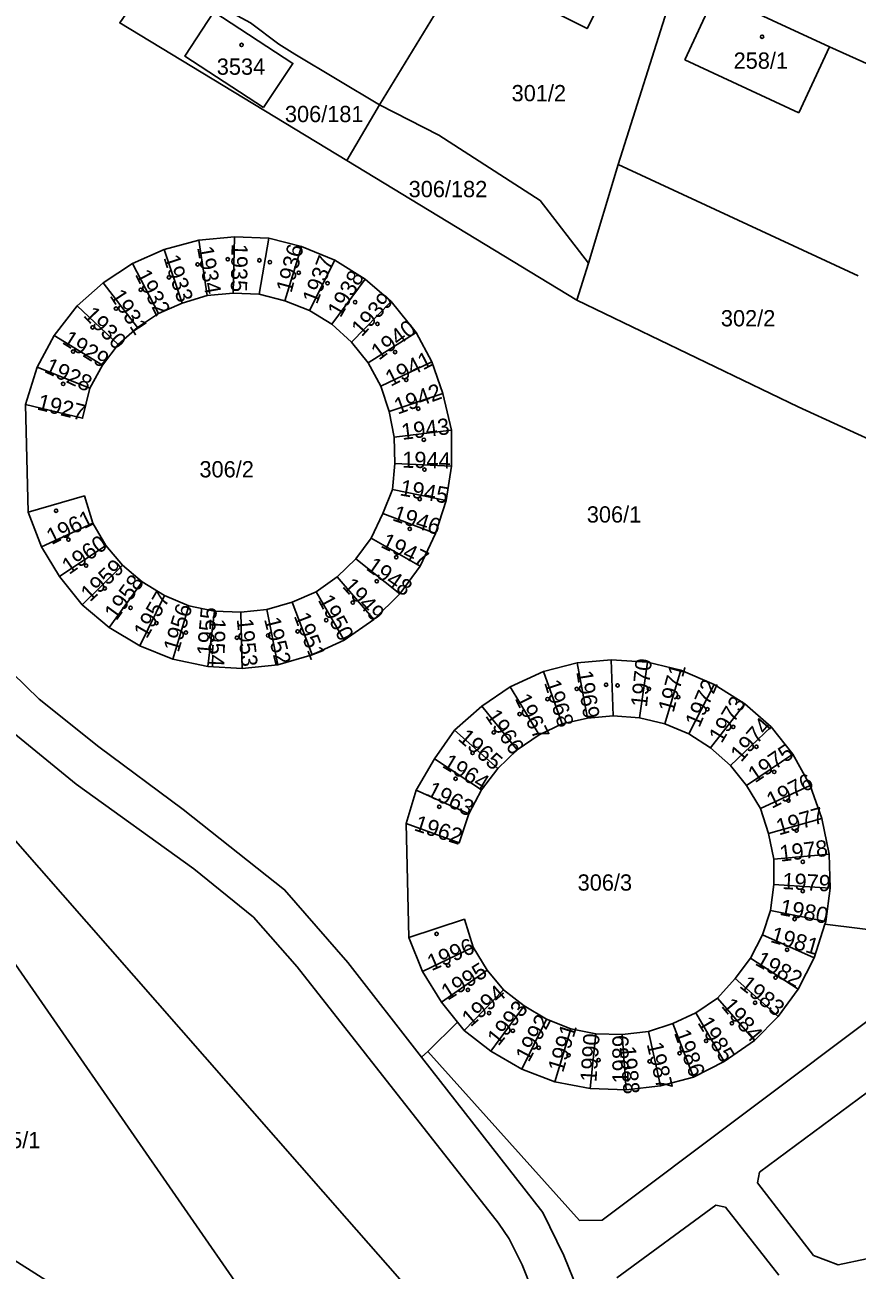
# Model space of a CAD drawing. Extents: x -679220 to -673243, y -1075091 to -1066557.
# Drawn here: x -676333.5 to -676246.6, y -1072425.2 to -1072295.1 of the extents above; entities that cross this region are included whole.
import ezdxf

# ---------------------------------------------------------------- set-up
doc = ezdxf.new("R2010")
doc.units = 0
for name, color, linetype in [('Hranice parcel', 7, 'Continuous'), ('Parcelní čísla', 7, 'Continuous'), ('Vnitřní kresba', 7, 'Continuous'), ('Značky budov', 7, 'Continuous')]:
    doc.layers.add(name, color=color, linetype=linetype)

msp = doc.modelspace()

# ---------------------------------------------------------------- linework, layer by layer
at = {"layer": 'Hranice parcel'}
for p, q in [((-676296.48, -1072303.48), (-676279.94, -1072276.36)), ((-676265.34, -1072290.05), (-676271.52, -1072309.71)), ((-676299.9, -1072309.29), (-676296.48, -1072303.48)), ((-676275.84, -1072323.88), (-676299.9, -1072309.29)), ((-676271.52, -1072309.71), (-676274.64, -1072320.01)), ((-676271.52, -1072309.71), (-676246.44, -1072321.34)), ((-676318.98, -1072318.61), (-676315.36, -1072317.62)), ((-676315.36, -1072317.62), (-676311.63, -1072317.26)), ((-676314.48, -1072323.42), (-676315.36, -1072317.62)), ((-676311.78, -1072323.16), (-676311.63, -1072317.26)), ((-676311.63, -1072317.26), (-676308.03, -1072317.42)), ((-676309.05, -1072323.25), (-676308.03, -1072317.42)), ((-676308.03, -1072317.42), (-676304.61, -1072318.29)), ((-676306.38, -1072323.96), (-676304.61, -1072318.29)), ((-676304.61, -1072318.29), (-676301.15, -1072319.7)), ((-676322.27, -1072320.05), (-676318.98, -1072318.61)), ((-676317.08, -1072324.2), (-676318.98, -1072318.61)), ((-676303.8, -1072324.98), (-676301.15, -1072319.7)), ((-676301.15, -1072319.7), (-676297.97, -1072321.71)), ((-676325.36, -1072322.08), (-676322.27, -1072320.05)), ((-676319.56, -1072325.3), (-676322.27, -1072320.05)), ((-676274.64, -1072320.01), (-676275.84, -1072323.88)), ((-676328.06, -1072324.5), (-676325.36, -1072322.08)), ((-676321.78, -1072326.75), (-676325.36, -1072322.08)), ((-676301.46, -1072326.41), (-676297.97, -1072321.71)), ((-676297.97, -1072321.71), (-676295.25, -1072324.04)), ((-676317.08, -1072324.2), (-676314.48, -1072323.42)), ((-676314.48, -1072323.42), (-676311.78, -1072323.16)), ((-676311.78, -1072323.16), (-676309.05, -1072323.25)), ((-676309.05, -1072323.25), (-676306.38, -1072323.96)), ((-676330.46, -1072327.6), (-676328.06, -1072324.5)), ((-676323.78, -1072328.52), (-676328.06, -1072324.5)), ((-676319.56, -1072325.3), (-676317.08, -1072324.2)), ((-676306.38, -1072323.96), (-676303.8, -1072324.98)), ((-676303.8, -1072324.98), (-676301.46, -1072326.41)), ((-676299.4, -1072328.29), (-676295.25, -1072324.04)), ((-676295.25, -1072324.04), (-676292.66, -1072327.28)), ((-676321.78, -1072326.75), (-676319.56, -1072325.3)), ((-676323.78, -1072328.52), (-676321.78, -1072326.75)), ((-676301.46, -1072326.41), (-676299.4, -1072328.29)), ((-676297.65, -1072330.43), (-676292.66, -1072327.28)), ((-676292.66, -1072327.28), (-676291.02, -1072330.35)), ((-676332.24, -1072330.91), (-676330.46, -1072327.6)), ((-676325.42, -1072330.7), (-676330.46, -1072327.6)), ((-676325.42, -1072330.7), (-676323.78, -1072328.52)), ((-676299.4, -1072328.29), (-676297.65, -1072330.43)), ((-676333.48, -1072334.78), (-676332.24, -1072330.91)), ((-676326.76, -1072333.1), (-676332.24, -1072330.91)), ((-676326.76, -1072333.1), (-676325.42, -1072330.7)), ((-676297.65, -1072330.43), (-676296.34, -1072332.88)), ((-676296.34, -1072332.88), (-676291.02, -1072330.35)), ((-676291.02, -1072330.35), (-676289.87, -1072333.63)), ((-676296.34, -1072332.88), (-676295.45, -1072335.51)), ((-676295.45, -1072335.51), (-676289.87, -1072333.63)), ((-676289.87, -1072333.63), (-676288.95, -1072337.48)), ((-676333.18, -1072346.04), (-676333.48, -1072334.78)), ((-676295.45, -1072335.51), (-676294.94, -1072338.2)), ((-676294.94, -1072338.2), (-676288.95, -1072337.48)), ((-676288.95, -1072337.48), (-676288.94, -1072341.24)), ((-676294.94, -1072338.2), (-676294.88, -1072340.96)), ((-676294.88, -1072340.96), (-676295.1, -1072343.67)), ((-676294.88, -1072340.96), (-676288.94, -1072341.24)), ((-676288.94, -1072341.24), (-676289.52, -1072344.81)), ((-676295.1, -1072343.67), (-676296.14, -1072346.19)), ((-676295.1, -1072343.67), (-676289.52, -1072344.81)), ((-676289.52, -1072344.81), (-676290.61, -1072348.27)), ((-676331.8, -1072349.66), (-676333.18, -1072346.04)), ((-676296.14, -1072346.19), (-676297.35, -1072348.76)), ((-676296.14, -1072346.19), (-676290.61, -1072348.27)), ((-676326.44, -1072347.2), (-676331.8, -1072349.66)), ((-676325.07, -1072349.54), (-676326.44, -1072347.2)), ((-676290.61, -1072348.27), (-676292.22, -1072351.69)), ((-676329.93, -1072352.76), (-676331.8, -1072349.66)), ((-676325.07, -1072349.54), (-676329.93, -1072352.76)), ((-676323.33, -1072351.59), (-676325.07, -1072349.54)), ((-676297.35, -1072348.76), (-676298.94, -1072350.92)), ((-676297.35, -1072348.76), (-676292.22, -1072351.69)), ((-676298.94, -1072350.92), (-676300.9, -1072352.8)), ((-676298.94, -1072350.92), (-676294.36, -1072354.59)), ((-676323.33, -1072351.59), (-676327.55, -1072355.72)), ((-676321.27, -1072353.32), (-676323.33, -1072351.59)), ((-676292.22, -1072351.69), (-676294.36, -1072354.59)), ((-676327.55, -1072355.72), (-676329.93, -1072352.76)), ((-676321.27, -1072353.32), (-676324.71, -1072358.08)), ((-676318.93, -1072354.76), (-676321.27, -1072353.32)), ((-676300.9, -1072352.8), (-676303.1, -1072354.36)), ((-676300.9, -1072352.8), (-676297.07, -1072357.27)), ((-676318.93, -1072354.76), (-676321.52, -1072360.01)), ((-676316.39, -1072355.82), (-676318.93, -1072354.76)), ((-676303.1, -1072354.36), (-676305.61, -1072355.45)), ((-676303.1, -1072354.36), (-676300.15, -1072359.43)), ((-676294.36, -1072354.59), (-676297.07, -1072357.27)), ((-676324.71, -1072358.08), (-676327.55, -1072355.72)), ((-676316.39, -1072355.82), (-676318.08, -1072361.39)), ((-676313.71, -1072356.38), (-676316.39, -1072355.82)), ((-676308.24, -1072356.2), (-676310.96, -1072356.51)), ((-676305.61, -1072355.45), (-676308.24, -1072356.2)), ((-676308.24, -1072356.2), (-676307.09, -1072362)), ((-676305.61, -1072355.45), (-676303.5, -1072360.95)), ((-676313.71, -1072356.38), (-676314.41, -1072362.17)), ((-676310.96, -1072356.51), (-676313.71, -1072356.38)), ((-676310.96, -1072356.51), (-676310.82, -1072362.38)), ((-676297.07, -1072357.27), (-676300.15, -1072359.43)), ((-676321.52, -1072360.01), (-676324.71, -1072358.08)), ((-676318.08, -1072361.39), (-676321.52, -1072360.01)), ((-676300.15, -1072359.43), (-676303.5, -1072360.95)), ((-676314.41, -1072362.17), (-676318.08, -1072361.39)), ((-676303.5, -1072360.95), (-676307.09, -1072362)), ((-676310.82, -1072362.38), (-676314.41, -1072362.17)), ((-676307.09, -1072362), (-676310.82, -1072362.38)), ((-676282.82, -1072364.28), (-676279.34, -1072362.68)), ((-676279.34, -1072362.68), (-676275.83, -1072361.78)), ((-676277.37, -1072368.16), (-676279.34, -1072362.68)), ((-676275.83, -1072361.78), (-676272.28, -1072361.47)), ((-676274.74, -1072367.56), (-676275.83, -1072361.78)), ((-676272.28, -1072361.47), (-676268.46, -1072361.73)), ((-676272.06, -1072367.32), (-676272.28, -1072361.47)), ((-676269.31, -1072367.55), (-676268.46, -1072361.73)), ((-676268.46, -1072361.73), (-676264.98, -1072362.57)), ((-676266.64, -1072368.15), (-676264.98, -1072362.57)), ((-676264.98, -1072362.57), (-676261.5, -1072364.04)), ((-676285.77, -1072366.32), (-676282.82, -1072364.28)), ((-676279.78, -1072369.31), (-676282.82, -1072364.28)), ((-676264.16, -1072369.22), (-676261.5, -1072364.04)), ((-676261.5, -1072364.04), (-676258.31, -1072366.06)), ((-676288.65, -1072368.81), (-676285.77, -1072366.32)), ((-676282.08, -1072370.89), (-676285.77, -1072366.32)), ((-676261.87, -1072370.68), (-676258.31, -1072366.06)), ((-676258.31, -1072366.06), (-676255.55, -1072368.47)), ((-676277.37, -1072368.16), (-676274.74, -1072367.56)), ((-676274.74, -1072367.56), (-676272.06, -1072367.32)), ((-676272.06, -1072367.32), (-676269.31, -1072367.55)), ((-676269.31, -1072367.55), (-676266.64, -1072368.15)), ((-676290.72, -1072371.82), (-676288.65, -1072368.81)), ((-676284.1, -1072372.82), (-676288.65, -1072368.81)), ((-676279.78, -1072369.31), (-676277.37, -1072368.16)), ((-676266.64, -1072368.15), (-676264.16, -1072369.22)), ((-676264.16, -1072369.22), (-676261.87, -1072370.68)), ((-676259.81, -1072372.52), (-676255.55, -1072368.47)), ((-676255.55, -1072368.47), (-676253.28, -1072371.33)), ((-676282.08, -1072370.89), (-676279.78, -1072369.31)), ((-676292.64, -1072375.1), (-676290.72, -1072371.82)), ((-676285.82, -1072375.04), (-676290.72, -1072371.82)), ((-676284.1, -1072372.82), (-676282.08, -1072370.89)), ((-676261.87, -1072370.68), (-676259.81, -1072372.52)), ((-676258.12, -1072374.62), (-676253.28, -1072371.33)), ((-676253.28, -1072371.33), (-676251.48, -1072374.61)), ((-676285.82, -1072375.04), (-676284.1, -1072372.82)), ((-676259.81, -1072372.52), (-676258.12, -1072374.62)), ((-676293.7, -1072378.59), (-676292.64, -1072375.1)), ((-676287.13, -1072377.56), (-676292.64, -1072375.1)), ((-676287.13, -1072377.56), (-676285.82, -1072375.04)), ((-676258.12, -1072374.62), (-676256.67, -1072377.02)), ((-676256.67, -1072377.02), (-676251.48, -1072374.61)), ((-676251.48, -1072374.61), (-676250.24, -1072378.06)), ((-676256.67, -1072377.02), (-676255.84, -1072379.62)), ((-676255.84, -1072379.62), (-676250.24, -1072378.06)), ((-676250.24, -1072378.06), (-676249.5, -1072381.78)), ((-676293.4, -1072390.49), (-676293.7, -1072378.59)), ((-676255.84, -1072379.62), (-676255.28, -1072382.29)), ((-676255.28, -1072382.29), (-676249.5, -1072381.78)), ((-676249.5, -1072381.78), (-676249.38, -1072385.33)), ((-676255.28, -1072382.29), (-676255.28, -1072384.95)), ((-676255.28, -1072384.95), (-676255.61, -1072387.66)), ((-676255.28, -1072384.95), (-676249.38, -1072385.33)), ((-676249.38, -1072385.33), (-676249.83, -1072388.83)), ((-676255.61, -1072387.66), (-676256.44, -1072390.2)), ((-676255.61, -1072387.66), (-676249.83, -1072388.83)), ((-676251.04, -1072392.6), (-676249.92, -1072389.1)), ((-676249.83, -1072388.83), (-676249.92, -1072389.1)), ((-676336.42, -1072390.58), (-676286.47, -1072462.64)), ((-676291.97, -1072394.03), (-676293.4, -1072390.49)), ((-676256.44, -1072390.2), (-676257.7, -1072392.66)), ((-676256.44, -1072390.2), (-676251.04, -1072392.6)), ((-676286.69, -1072391.5), (-676291.97, -1072394.03)), ((-676285.21, -1072393.89), (-676286.69, -1072391.5)), ((-676252.72, -1072395.87), (-676251.04, -1072392.6)), ((-676285.21, -1072393.89), (-676290.01, -1072397.25)), ((-676283.5, -1072395.94), (-676285.21, -1072393.89)), ((-676257.7, -1072392.66), (-676259.3, -1072394.78)), ((-676257.7, -1072392.66), (-676252.72, -1072395.87)), ((-676290.01, -1072397.25), (-676291.97, -1072394.03)), ((-676259.3, -1072394.78), (-676261.16, -1072396.82)), ((-676259.3, -1072394.78), (-676254.82, -1072398.74)), ((-676283.5, -1072395.94), (-676287.64, -1072400.19)), ((-676281.34, -1072397.61), (-676283.5, -1072395.94)), ((-676254.82, -1072398.74), (-676252.72, -1072395.87)), ((-676288.34, -1072399.32), (-676290.01, -1072397.25)), ((-676281.34, -1072397.61), (-676284.85, -1072402.35)), ((-676279.03, -1072399.03), (-676281.34, -1072397.61)), ((-676261.16, -1072396.82), (-676263.41, -1072398.36)), ((-676261.16, -1072396.82), (-676257.27, -1072401.26)), ((-676279.03, -1072399.03), (-676281.6, -1072404.26)), ((-676276.49, -1072400.02), (-676279.03, -1072399.03)), ((-676263.41, -1072398.36), (-676265.82, -1072399.49)), ((-676263.41, -1072398.36), (-676260.47, -1072403.46)), ((-676257.27, -1072401.26), (-676254.82, -1072398.74)), ((-676288.34, -1072399.32), (-676287.64, -1072400.19)), ((-676287.64, -1072400.19), (-676284.85, -1072402.35)), ((-676276.49, -1072400.02), (-676278.14, -1072405.57)), ((-676273.86, -1072400.57), (-676276.49, -1072400.02)), ((-676268.36, -1072400.32), (-676271.12, -1072400.61)), ((-676265.82, -1072399.49), (-676268.36, -1072400.32)), ((-676268.36, -1072400.32), (-676267.11, -1072406)), ((-676265.82, -1072399.49), (-676263.66, -1072405.07)), ((-676273.86, -1072400.57), (-676274.47, -1072406.28)), ((-676271.12, -1072400.61), (-676273.86, -1072400.57)), ((-676271.12, -1072400.61), (-676270.7, -1072406.4)), ((-676260.47, -1072403.46), (-676257.27, -1072401.26)), ((-676284.85, -1072402.35), (-676281.6, -1072404.26)), ((-676281.6, -1072404.26), (-676278.14, -1072405.57)), ((-676263.66, -1072405.07), (-676260.47, -1072403.46)), ((-676278.14, -1072405.57), (-676274.47, -1072406.28)), ((-676267.11, -1072406), (-676263.66, -1072405.07)), ((-676274.47, -1072406.28), (-676270.7, -1072406.4)), ((-676270.7, -1072406.4), (-676267.11, -1072406))]:
    msp.add_line(p, q, dxfattribs=at)
for points in [[(-676284.03, -1072290.85), (-676280.05, -1072282.92), (-676270.81, -1072287.62), (-676274.78, -1072295.52), (-676279.8, -1072293), (-676280.32, -1072294.03), (-676284.52, -1072291.87), (-676284.03, -1072290.85)], [(-676318.7, -1072287.76), (-676318.16, -1072290.47), (-676309.95, -1072294.91), (-676306.99, -1072297.14), (-676305.31, -1072298.18), (-676296.48, -1072303.48)], [(-676299.9, -1072309.29), (-676323.62, -1072294.93), (-676319.41, -1072288.79)], [(-676237.77, -1072302.43), (-676239.53, -1072301.48), (-676239.46, -1072301.35), (-676240.22, -1072300.78), (-676240.55, -1072300.65), (-676241.08, -1072301.17), (-676249.44, -1072297.41), (-676261.36, -1072291.87), (-676263.81, -1072290.74), (-676265.34, -1072290.05)], [(-676308.61, -1072303.77), (-676305.53, -1072299.16), (-676313.77, -1072293.75), (-676316.81, -1072298.4), (-676308.61, -1072303.77)], [(-676296.48, -1072303.48), (-676290.27, -1072306.64), (-676279.7, -1072313.49), (-676274.64, -1072320.01)], [(-676370.96, -1072323.19), (-676370.19, -1072324.92), (-676337.76, -1072360.05), (-676332.05, -1072365.58), (-676325.8, -1072370.56), (-676316.98, -1072377.11), (-676306.39, -1072385.49), (-676299.77, -1072393.11), (-676292.07, -1072402.99)], [(-676243.59, -1072339.2), (-676252.73, -1072335.04), (-676275.84, -1072323.88)], [(-676240.63, -1072470.5), (-676259.07, -1072453.6), (-676261.24, -1072451.54), (-676262.68, -1072450.14), (-676275.53, -1072436.12), (-676276.14, -1072435.29), (-676278.28, -1072431.93), (-676280.47, -1072427.4), (-676281.58, -1072424.69), (-676282.94, -1072421.98), (-676284.05, -1072420.33), (-676305.09, -1072393.55), (-676309.65, -1072388.37), (-676315.86, -1072383.3), (-676328.19, -1072374.47), (-676335.83, -1072368.19), (-676340.22, -1072364.01), (-676372.73, -1072328.75), (-676374.02, -1072328.04)], [(-676333.48, -1072334.78), (-676327.5, -1072336.23), (-676326.76, -1072333.1)], [(-676227.86, -1072501.86), (-676299.88, -1072419.89), (-676371.63, -1072338.06)], [(-676326.44, -1072347.2), (-676327.31, -1072344.34), (-676333.18, -1072346.04)], [(-676393.87, -1072354.27), (-676392.79, -1072356.37), (-676350.62, -1072411.11), (-676336.27, -1072423.2), (-676320.05, -1072433.48), (-676310.5, -1072438.74), (-676297.87, -1072456.58), (-676292.66, -1072479.44), (-676278.01, -1072497.19), (-676240.58, -1072545.43), (-676237.18, -1072549.2), (-676240.15, -1072551.88)], [(-676293.7, -1072378.59), (-676288.16, -1072380.6), (-676287.13, -1072377.56)], [(-676286.69, -1072391.5), (-676287.6, -1072388.58), (-676293.4, -1072390.49)], [(-676249.92, -1072389.1), (-676228.26, -1072391.78), (-676166.55, -1072475.76), (-676169.49, -1072478.01)], [(-676292.07, -1072402.99), (-676291.41, -1072402.41), (-676288.34, -1072399.32)], [(-676292.07, -1072402.99), (-676279.41, -1072419.22), (-676277.22, -1072423.73), (-676275.71, -1072427.4), (-676272.62, -1072432.59), (-676272.04, -1072433.35), (-676258.47, -1072448.08), (-676256.31, -1072450.13), (-676236.39, -1072468.37), (-676234.99, -1072469.86), (-676232.52, -1072472.99), (-676208.52, -1072507.9)]]:
    msp.add_lwpolyline(points, dxfattribs=at)
at = {"layer": 'Vnitřní kresba'}
for p, q in [((-676261.36, -1072291.87), (-676264.58, -1072298.79)), ((-676252.66, -1072304.33), (-676249.44, -1072297.41)), ((-676264.58, -1072298.79), (-676252.66, -1072304.33)), ((-676273.2, -1072420.02), (-676240.9, -1072395.77)), ((-676291.41, -1072402.41), (-676275.56, -1072420.05)), ((-676256.76, -1072415.01), (-676244.53, -1072405.96)), ((-676256.97, -1072416.12), (-676256.76, -1072415.01)), ((-676251.13, -1072423.71), (-676256.97, -1072416.12)), ((-676261.34, -1072418.44), (-676271.66, -1072426.06)), ((-676260.31, -1072418.66), (-676261.34, -1072418.44)), ((-676254.74, -1072425.78), (-676260.31, -1072418.66)), ((-676275.56, -1072420.05), (-676273.2, -1072420.02)), ((-676248.55, -1072424.7), (-676251.13, -1072423.71)), ((-676245.59, -1072424.08), (-676248.55, -1072424.7))]:
    msp.add_line(p, q, dxfattribs=at)
at = {"layer": 'Značky budov'}
for centre in [(-676256.5, -1072296.36), (-676310.88, -1072297.22), (-676312.34, -1072319.61), (-676309.03, -1072319.73), (-676307.92, -1072319.92), (-676315.48, -1072320.16), (-676304.92, -1072321.02), (-676318.48, -1072321.52), (-676301.91, -1072322.13), (-676321.43, -1072322.81), (-676324.01, -1072324.77), (-676299.02, -1072324.1), (-676296.69, -1072326.37), (-676326.46, -1072326.74), (-676328.49, -1072329.26), (-676294.85, -1072329.32), (-676329.53, -1072332.64), (-676293.68, -1072332.23), (-676292.42, -1072335.23), (-676291.84, -1072338.47), (-676291.78, -1072341.6), (-676292.27, -1072344.67), (-676330.27, -1072345.9), (-676293.31, -1072347.8), (-676328.99, -1072348.91), (-676294.73, -1072350.75), (-676327.14, -1072351.62), (-676296.76, -1072353.27), (-676325.18, -1072354.01), (-676322.48, -1072356.04), (-676299.27, -1072355.49), (-676319.78, -1072357.64), (-676302.04, -1072357.33), (-676316.71, -1072358.62), (-676308.11, -1072358.93), (-676305.04, -1072358.5), (-676311.37, -1072359.17), (-676272.8, -1072364.08), (-676271.59, -1072364.15), (-676275.86, -1072364.51), (-676268.32, -1072364.51), (-676265.26, -1072365.36), (-676278.92, -1072365.58), (-676262.2, -1072366.64), (-676281.83, -1072367.14), (-676284.54, -1072369.06), (-676259.5, -1072368.49), (-676257.08, -1072370.56), (-676286.74, -1072371.2), (-676255.23, -1072373.19), (-676288.52, -1072373.9), (-676290.23, -1072376.82), (-676253.74, -1072376.18), (-676252.89, -1072379.31), (-676252.25, -1072382.58), (-676252.25, -1072385.64), (-676253.1, -1072388.56), (-676290.51, -1072390.12), (-676253.88, -1072391.76), (-676289.3, -1072393.4), (-676255.09, -1072394.68), (-676287.24, -1072395.96), (-676257.23, -1072397.31), (-676285.03, -1072398.38), (-676282.54, -1072400.23), (-676259.64, -1072399.45), (-676262.35, -1072401.3), (-676279.84, -1072402.01), (-676276.71, -1072402.79), (-676265.12, -1072402.58), (-676273.58, -1072403.29), (-676268.25, -1072403.43)]:
    msp.add_circle(centre, 0.175, dxfattribs=at)

# ---------------------------------------------------------------- texts
at = {"layer": 'Parcelní čísla'}
for s, p in [('3534', (-676313.48, -1072300.34)), ('258/1', (-676259.47, -1072299.71)), ('301/2', (-676282.67, -1072303.11)), ('306/181', (-676306.36, -1072305.29)), ('306/182', (-676293.43, -1072313.13)), ('302/2', (-676260.8, -1072326.63)), ('306/2', (-676315.29, -1072342.41)), ('306/1', (-676274.81, -1072347.13)), ('306/3', (-676275.77, -1072385.59)), ('315/1', (-676337.6, -1072412.5))]:
    msp.add_text(s, height=1.7, dxfattribs=at).set_placement(p)
for s, rotation, p in [('1934', 280, (-676315.54, -1072318.39)), ('1935', 269, (-676311.93, -1072317.98)), ('1936', 75, (-676305.68, -1072323.2)), ('1933', 288, (-676319.07, -1072319.45)), ('1937', 69, (-676303.01, -1072324.39)), ('1932', 297, (-676322.06, -1072321.2)), ('1938', 60, (-676300.55, -1072325.8)), ('1931', 303, (-676324.72, -1072323.43)), ('1939', 48, (-676298.32, -1072327.79)), ('1930', 314, (-676327.5, -1072325.55)), ('1940', 37, (-676296.54, -1072330.23)), ('1929', 328, (-676329.73, -1072328.37)), ('1928', 335, (-676331.61, -1072331.37)), ('1941', 27, (-676295.31, -1072332.96)), ('1942', 20, (-676294.57, -1072335.86)), ('1927', 346, (-676332.35, -1072335.3)), ('1943', 7, (-676294.09, -1072338.5)), ('1944', 359, (-676294.11, -1072341.4)), ('1945', 350, (-676294.43, -1072344.28)), ('1946', 342, (-676295.22, -1072346.89)), ('1961', 26, (-676330.75, -1072349.49)), ('1947', 334, (-676296.44, -1072349.66)), ('1960', 35, (-676328.91, -1072352.62)), ('1948', 325, (-676297.97, -1072352)), ('1959', 43, (-676326.73, -1072355.49)), ('1958', 54, (-676323.98, -1072357.46)), ('1949', 312, (-676300.44, -1072353.84)), ('1957', 60, (-676320.8, -1072359.34)), ('1950', 298, (-676302.95, -1072355.21)), ('1956', 73, (-676317.48, -1072360.77)), ('1955', 85, (-676313.88, -1072361.08)), ('1954', 268, (-676314.23, -1072357.11)), ('1953', 276, (-676311.4, -1072357.23)), ('1952', 284, (-676308.55, -1072357.23)), ('1951', 291, (-676305.45, -1072356.89)), ('1970', 84, (-676268.53, -1072366.47)), ('1969', 279, (-676275.91, -1072362.72)), ('1971', 75, (-676265.75, -1072367.06)), ('1968', 288, (-676279.29, -1072363.86)), ('1972', 67, (-676263.05, -1072368.63)), ('1967', 296, (-676282.37, -1072365.5)), ('1973', 59, (-676260.72, -1072370.27)), ('1966', 304, (-676285.47, -1072367.34)), ('1974', 49, (-676258.68, -1072372.24)), ('1965', 319, (-676288.37, -1072369.8)), ('1975', 34, (-676257.23, -1072374.39)), ('1964', 329, (-676290.02, -1072372.64)), ('1963', 333, (-676291.67, -1072375.59)), ('1976', 27, (-676255.48, -1072377.06)), ('1977', 16, (-676254.74, -1072379.83)), ('1962', 342, (-676292.96, -1072379.27)), ('1978', 7, (-676254.56, -1072382.57)), ('1979', 357, (-676254.41, -1072385.42)), ('1980', 349, (-676254.74, -1072388.11)), ('1981', 344, (-676255.72, -1072390.94)), ('1996', 23, (-676291.04, -1072394.01)), ('1982', 331, (-676257.33, -1072393.29)), ('1995', 32, (-676289.35, -1072397.11)), ('1983', 321, (-676258.95, -1072395.64)), ('1994', 41, (-676286.96, -1072399.9)), ('1993', 51, (-676284.05, -1072401.9)), ('1984', 310, (-676260.83, -1072397.68)), ('1992', 62, (-676280.87, -1072403.59)), ('1985', 301, (-676263.28, -1072399.39)), ('1991', 73, (-676277.3, -1072404.67)), ('1986', 290, (-676265.72, -1072400.45)), ('1990', 86, (-676273.81, -1072405.62)), ('1989', 90, (-676270.44, -1072405.74)), ('1987', 283, (-676268.56, -1072401.62)), ('1988', 275, (-676271.39, -1072401.88))]:
    msp.add_text(s, height=1.7, rotation=rotation, dxfattribs=at).set_placement(p)

doc.saveas('drawing.dxf')
